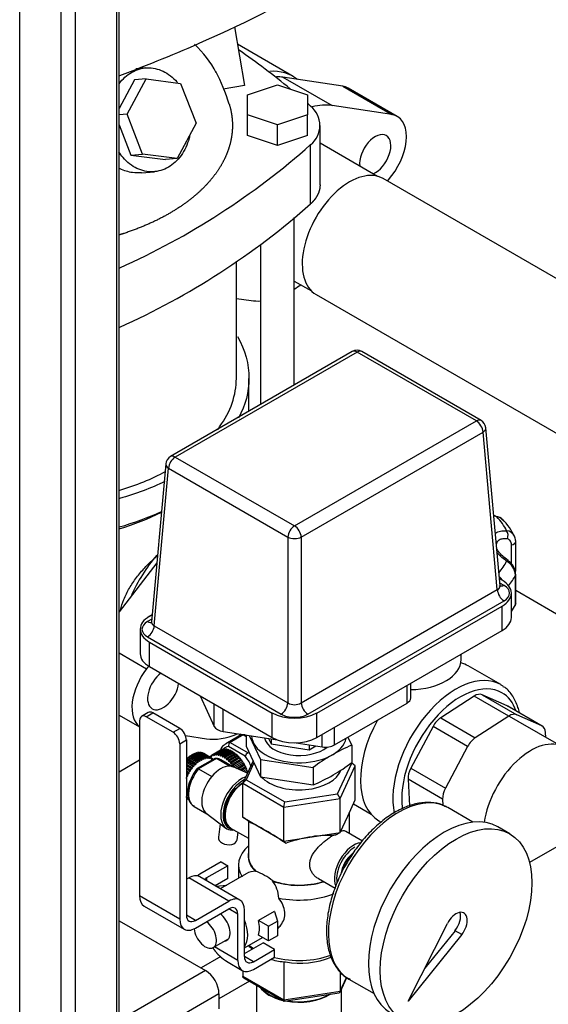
# Model space of a CAD drawing. Extents: x -132501 to 411300, y -42818 to 427495.
# Tile 316 of 330: x 252042 to 252210, y 242285 to 242597. Entities that reach past the tile are written whole.
import ezdxf

# ---------------------------------------------------------------- set-up
doc = ezdxf.new("R2010")
doc.units = 0
doc.header["$LTSCALE"] = 50
for name, color, linetype in [('00GW7692_-_REDUZ', 7, 'CONTINUOUS'), ('00ID7337', 7, 'CONTINUOUS'), ('1_ZOLL_OVALFLANS', 7, 'CONTINUOUS'), ('405801_-_FT_STUT', 7, 'CONTINUOUS'), ('91040265_-_FT_ST', 7, 'CONTINUOUS'), ('91069235_FT_FUßB', 7, 'CONTINUOUS'), ('91071148', 7, 'CONTINUOUS'), ('96053355_-_FT_NI', 7, 'CONTINUOUS'), ('96153117_FT_STAN', 7, 'CONTINUOUS'), ('96158847_-_FT_RO', 7, 'CONTINUOUS'), ('96308586', 7, 'CONTINUOUS'), ('97823497_-_HAHN-', 7, 'CONTINUOUS'), ('97823500_-_VENTI', 7, 'CONTINUOUS'), ('__DEFILE04.EMEA.', 7, 'CONTINUOUS'), ('CRIE_5-4_A_FLEXI', 7, 'CONTINUOUS'), ('Default', 7, 'CONTINUOUS')]:
    doc.layers.add(name, color=color, linetype=linetype)

# ---------------------------------------------------------------- blocks, each defined once
blk = doc.blocks.new('SE3')
at = {"layer": '00GW7692_-_REDUZ', "color": 7, "linetype": 'Continuous'}
for p, q in [((371.446, 108.019), (371.446, 107.664)), ((371.545, 108.004), (371.895, 107.25)), ((374.792, 107.698), (374.68, 107.94)), ((371.446, 107.664), (371.895, 106.698)), ((374.792, 107.698), (374.792, 107.147)), ((371.895, 107.25), (371.895, 106.698)), ((371.895, 107.25), (373.568, 106.991)), ((373.568, 106.991), (373.568, 106.44)), ((371.895, 106.698), (373.568, 106.44))]:
    blk.add_line(p, q, dxfattribs=at)
for centre, start, end in [((377.032, 102.404), 112.934, 127.066), ((371.328, 111.733), 292.9339, 307.0661)]:
    blk.add_arc(centre, 5.748, start, end, dxfattribs=at)
for centre, major_axis, start_param, end_param in [((373.119, 108.008), (1.5, 0), 3.159892, 6.179145), ((373.119, 108.008), (-1.1, 0), 0.124705, 2.52433), ((373.119, 107.069), (1.36, 0), 3.641706, 6.088381)]:
    blk.add_ellipse(centre, major_axis=major_axis, ratio=0.57735, start_param=start_param, end_param=end_param, dxfattribs=at)
at = {"layer": '00ID7337', "color": 7, "linetype": 'Continuous'}
for p, q in [((374.808, 120.167), (369.048, 116.841)), ((374.958, 120.152), (369.198, 116.826)), ((378.738, 117.969), (374.958, 120.152)), ((378.888, 117.984), (375.108, 120.167)), ((372.978, 114.643), (378.738, 117.969)), ((373.19, 114.289), (378.95, 117.615)), ((379.403, 112.625), (378.95, 117.615)), ((379.491, 112.751), (379.037, 117.751)), ((369.198, 116.826), (372.978, 114.643)), ((368.899, 116.608), (368.445, 111.608)), ((368.533, 111.482), (368.986, 116.472)), ((368.986, 116.472), (372.766, 114.289)), ((372.766, 114.289), (372.766, 109.038)), ((373.19, 114.289), (373.19, 109.038)), ((379.554, 112.923), (379.471, 112.971)), ((373.19, 109.038), (379.403, 112.625)), ((379.615, 112.76), (379.483, 112.836)), ((379.847, 111.739), (379.847, 112.515)), ((373.402, 108.683), (379.615, 112.27)), ((373.685, 108.718), (379.554, 112.107)), ((379.554, 111.331), (379.554, 112.107)), ((368.453, 111.693), (368.321, 111.617)), ((368.465, 111.828), (368.382, 111.78)), ((368.089, 111.372), (368.089, 110.596)), ((368.533, 111.482), (372.766, 109.038)), ((368.321, 111.127), (372.554, 108.683)), ((373.685, 107.943), (379.554, 111.331)), ((368.382, 110.964), (372.271, 108.718)), ((368.382, 110.188), (368.382, 110.964)), ((368.382, 110.188), (372.271, 107.943)), ((376.542, 109.033), (376.542, 109.592)), ((376.659, 109.196), (376.659, 109.66)), ((369.986, 109.262), (370.435, 108.295)), ((370.435, 108.295), (370.435, 109.003)), ((374.244, 107.706), (376.542, 109.033)), ((370.717, 108.132), (370.717, 108.839)), ((372.271, 107.943), (372.271, 108.718)), ((373.685, 107.943), (373.685, 108.718)), ((374.244, 107.706), (374.244, 108.265)), ((370.717, 108.132), (372.435, 107.866)), ((373.857, 107.646), (373.857, 108.042)), ((372.156, 107.909), (372.234, 107.741)), ((372.234, 107.897), (372.234, 107.741)), ((372.234, 107.741), (373.444, 107.554)), ((373.028, 107.774), (373.857, 107.646)), ((373.444, 107.71), (373.444, 107.554)), ((373.444, 107.554), (373.656, 107.677))]:
    blk.add_line(p, q, dxfattribs=at)
for centre, radius, start, end in [((374.958, 119.907), 0.3, 60, 120), ((378.738, 117.724), 0.3, 5.1867, 60), ((369.198, 116.581), 0.3, 120, 174.8133), ((379.869, 112.663), 0.467, 184.6346, 237.0977), ((368.063, 111.522), 0.472, 303.1788, 355.0889), ((372.301, 109.075), 0.467, 302.9023, 355.3654), ((372.978, 109.405), 0.424, 240.0199, 299.9801), ((373.66, 109.078), 0.472, 184.9111, 236.8212)]:
    blk.add_arc(centre, radius, start, end, dxfattribs=at)
for centre, major_axis, ratio, start_param, end_param in [((374.958, 119.907), (0.15, -0.26), 0.57735, 2.356194, 3.141593), ((374.958, 119.907), (-0.15, -0.26), 0.57735, 3.141593, 3.926991), ((378.738, 117.724), (-0.15, -0.26), 0.57735, 3.141593, 3.926991), ((378.738, 117.724), (-0.15, 0.26), 0.57735, 3.979351, 5.497787), ((378.738, 117.724), (-0.299, -0.027), 0.575771, 2.305347, 3.141593), ((369.198, 116.581), (0.15, 0.26), 0.57735, 0.785398, 2.303835), ((369.198, 116.581), (0.15, -0.26), 0.57735, 2.356194, 3.141593), ((369.198, 116.581), (0.299, -0.027), 0.575771, 3.141593, 3.977838), ((372.978, 114.398), (0.15, 0.26), 0.57735, 0.785398, 2.303835), ((372.978, 114.398), (-0.15, 0.26), 0.57735, 3.979351, 5.497787), ((372.978, 114.398), (-0.3, 0), 0.515421, 0.786768, 2.354825), ((378.847, 112.515), (-1, 0), 0.57735, 2.356194, 3.926991), ((379.192, 112.515), (-0.599, 0), 0.57735, 2.355635, 3.92755), ((369.089, 111.372), (1, 0), 0.57735, 2.356194, 3.926991), ((378.847, 111.739), (-1, 0), 0.57735, 2.356194, 3.141593), ((368.744, 111.372), (0.599, 0), 0.57735, 2.355635, 3.92755), ((369.089, 110.596), (1, 0), 0.57735, 3.141593, 3.926991), ((376.259, 109.196), (-0.4, 0), 0.57735, 2.356194, 3.141593), ((372.978, 109.127), (1, 0), 0.57735, 3.926991, 5.497787), ((372.978, 108.927), (-0.599, 0), 0.57735, 0.784839, 2.356754), ((370.821, 108.355), (-0.4, 0), 0.57735, 0.261799, 1.308997), ((372.978, 108.351), (-1, 0), 0.57735, 0.785398, 2.356194), ((373.961, 107.869), (-0.4, 0), 0.57735, 1.308997, 2.356194)]:
    blk.add_ellipse(centre, major_axis=major_axis, ratio=ratio, start_param=start_param, end_param=end_param, dxfattribs=at)
for points, degree, knots in [([(379.403, 112.625), (379.419, 112.633), (379.434, 112.643), (379.447, 112.653), (379.469, 112.675), (379.483, 112.699), (379.488, 112.712), (379.491, 112.728), (379.491, 112.744), (379.491, 112.746), (379.491, 112.749), (379.491, 112.752)], 5, [0, 0, 0, 0, 0, 0, 0.2431707, 0.2431707, 0.2431707, 0.4864739, 0.4864739, 0.4864739, 0.537551, 0.537551, 0.537551, 0.537551, 0.537551, 0.537551]), ([(368.321, 111.617), (368.348, 111.601), (368.375, 111.591), (368.424, 111.586), (368.447, 111.589), (368.467, 111.599)], 3, [0, 0, 0, 0, 0.25, 0.25, 0.5, 0.5, 0.5, 0.5]), ([(368.445, 111.605), (368.445, 111.605), (368.445, 111.604), (368.445, 111.603), (368.444, 111.59), (368.446, 111.576), (368.45, 111.563), (368.462, 111.538), (368.482, 111.516), (368.494, 111.505), (368.51, 111.494), (368.527, 111.485), (368.529, 111.484), (368.531, 111.483), (368.533, 111.482)], 5, [0.4768273, 0.4768273, 0.4768273, 0.4768273, 0.4768273, 0.4768273, 0.4864739, 0.4864739, 0.4864739, 0.7295189, 0.7295189, 0.7295189, 0.9727612, 0.9727612, 0.9727612, 1, 1, 1, 1, 1, 1])]:
    blk.add_open_spline(points, degree=degree, knots=knots, dxfattribs=at)
for points, degree in [([(379.615, 112.76), (379.583, 112.741), (379.551, 112.729), (379.52, 112.726), (379.492, 112.73), (379.469, 112.743)], 5), ([(379.492, 112.732), (379.495, 112.733), (379.495, 112.738), (379.491, 112.747)], 3), ([(368.445, 111.606), (368.441, 111.596), (368.441, 111.59), (368.445, 111.589)], 3)]:
    blk.add_open_spline(points, degree=degree, dxfattribs=at)
at = {"layer": '1_ZOLL_OVALFLANS', "color": 7, "linetype": 'Continuous'}
for p, q in [((374.507, 128.571), (372.609, 128.857)), ((372.609, 128.857), (374.165, 127.959)), ((374.507, 128.571), (376.062, 127.673)), ((376.234, 127.614), (374.679, 128.512)), ((376.062, 127.673), (374.165, 127.959)), ((375.926, 125.562), (376.062, 125.739)), ((371.135, 121.852), (371.6, 121.782)), ((368.614, 113.475), (367.423, 111.92)), ((367.423, 110.621), (368.289, 110.121)), ((368.353, 110.205), (368.289, 110.121)), ((367.423, 108.647), (368.068, 108.275)), ((369.524, 108.001), (370.186, 107.902))]:
    blk.add_line(p, q, dxfattribs=at)
for centre, major_axis, start_param, end_param in [((371.327, 125.769), (1.7, 2.944), 0.222862, 0.31757), ((373.979, 127.3), (-0.7, -1.212), 3.141593, 3.364455), ((372.883, 124.871), (1.7, 2.944), 0.222862, 0.50902), ((375.534, 126.402), (-0.7, -1.212), 1.347934, 3.364455), ((375.534, 126.402), (-0.35, -0.606), 0.652612, 5.630574), ((372.883, 124.871), (-1.7, -2.944), 0.821733, 0.906731), ((372.883, 124.871), (-1.7, -2.944), 0.222862, 0.364331), ((368.817, 109.459), (0.7, 1.212), 1.347934, 3.069258), ((368.817, 109.459), (-0.35, -0.606), 4.080166, 6.283185), ((368.817, 109.459), (-0.35, -0.606), 0, 2.203019), ((371.468, 110.99), (-1.7, -2.944), 0.222862, 0.659813)]:
    blk.add_ellipse(centre, major_axis=major_axis, ratio=0.57735, start_param=start_param, end_param=end_param, dxfattribs=at)
at = {"layer": '405801_-_FT_STUT', "color": 7, "linetype": 'Continuous'}
for p, q in [((371.774, 100.096), (371.774, 99.108)), ((374.464, 99.108), (374.464, 99.974))]:
    blk.add_line(p, q, dxfattribs=at)
for major_axis, start_param, end_param in [((-1.345, 0), 0.390381, 1.180416), ((-1.322, 0), 0.434349, 1.136447), ((-1.345, 0), 1.249673, 2.415518), ((-1.322, 0), 1.276552, 2.388639)]:
    blk.add_ellipse((373.119, 100.333), major_axis=major_axis, ratio=0.57735, start_param=start_param, end_param=end_param, dxfattribs=at)
at = {"layer": '91040265_-_FT_ST', "color": 7, "linetype": 'Continuous'}
blk.add_line((381.35, 107.705), (379.424, 108.816), dxfattribs=at)
blk.add_ellipse((380.463, 105.797), major_axis=(1.06, 1.836), ratio=0.57735, start_param=0, end_param=2.175515, dxfattribs=at)
at = {"layer": '91069235_FT_FUßB', "color": 7, "linetype": 'Continuous'}
for p, q in [((367.423, 102.14), (370.16, 100.559)), ((370.16, 100.559), (367.423, 98.979)), ((370.584, 99.825), (367.423, 97.999)), ((370.584, 99.825), (370.584, 99.346))]:
    blk.add_line(p, q, dxfattribs=at)
blk.add_ellipse((370.16, 100.07), major_axis=(-0.3, 0.52), ratio=0.57735, start_param=3.926991, end_param=5.497787, dxfattribs=at)
at = {"layer": '91071148', "color": 7, "linetype": 'Continuous'}
for p, q in [((378.632, 105.261), (377.834, 105.722)), ((379.797, 104.894), (379.423, 105.11)), ((376.582, 99.593), (377.825, 102.052)), ((378.274, 101.698), (376.582, 99.593)), ((378.062, 101.821), (377.108, 100.633)), ((378.274, 101.698), (378.062, 101.821)), ((374.699, 100.292), (375.497, 99.831))]:
    blk.add_line(p, q, dxfattribs=at)
for centre, major_axis, start_param, end_param in [((376.266, 103.007), (-1.567, -2.715), 3.175874, 6.283185), ((376.266, 103.007), (-1.567, -2.715), 3.141593, 3.175874), ((377.723, 102.166), (-1.7, -2.944), 3.141593, 6.283185), ((374.887, 103.803), (-0.3, -0.52), 4.135652, 5.288954), ((378.097, 101.95), (-0.25, -0.433), 1.308997, 4.808564), ((377.885, 102.072), (-0.25, -0.433), 1.308997, 2.703444)]:
    blk.add_ellipse(centre, major_axis=major_axis, ratio=0.57735, start_param=start_param, end_param=end_param, dxfattribs=at)
blk.add_ellipse((378.097, 101.95), major_axis=(-1.7, -2.944), ratio=0.57735, dxfattribs=at)
for points, knots in [([(377.767, 105.743), (377.726, 105.768), (377.595, 105.847), (377.298, 105.896), (376.916, 105.877), (376.507, 105.758), (376.09, 105.546), (375.675, 105.245), (375.283, 104.869), (374.928, 104.44), (374.75, 104.153), (374.653, 103.995)], [0, 0, 0, 0, 0.043412, 0.160056, 0.277524, 0.397872, 0.52068, 0.644521, 0.768338, 0.891933, 1, 1, 1, 1]), ([(374.653, 103.995), (374.639, 103.973), (374.527, 103.802), (374.346, 103.415), (374.149, 102.89), (374.025, 102.358), (373.978, 101.849), (374.01, 101.375), (374.125, 100.953), (374.32, 100.609), (374.538, 100.378), (374.685, 100.309), (374.736, 100.286)], [0, 0, 0, 0, 0.014568, 0.131537, 0.248624, 0.365969, 0.483734, 0.602015, 0.720584, 0.838213, 0.953092, 1, 1, 1, 1])]:
    blk.add_open_spline(points, degree=3, knots=knots, dxfattribs=at)
at = {"layer": '96053355_-_FT_NI', "color": 7, "linetype": 'Continuous'}
for p, q in [((375.608, 125.717), (373.786, 126.769)), ((385.256, 120.175), (375.781, 125.645)), ((372.97, 122.401), (373.513, 122.087)), ((373.661, 121.973), (383.136, 116.503))]:
    blk.add_line(p, q, dxfattribs=at)
blk.add_ellipse((374.721, 123.809), major_axis=(1.06, 1.836), ratio=0.57735, start_param=0, end_param=3.141593, dxfattribs=at)
at = {"layer": '96153117_FT_STAN', "color": 7, "linetype": 'Continuous'}
for p, q in [((367.353, 96.432), (367.353, 152.644)), ((367.423, 96.473), (367.423, 152.666)), ((364.27, 94.652), (364.27, 152.329)), ((365.585, 95.412), (365.585, 151.906)), ((366.038, 95.673), (366.038, 152.104))]:
    blk.add_line(p, q, dxfattribs=at)
at = {"layer": '96158847_-_FT_RO', "color": 7, "linetype": 'Continuous'}
blk.add_line((382.247, 105.032), (380.427, 103.981), dxfattribs=at)
at = {"layer": '96308586', "color": 7, "linetype": 'Continuous'}
for p, q in [((379.986, 112.605), (385.363, 109.5)), ((370.64, 101), (370.019, 100.641)), ((371.556, 100.222), (370.584, 99.661))]:
    blk.add_line(p, q, dxfattribs=at)
at = {"layer": '97823497_-_HAHN-', "color": 7, "linetype": 'Continuous'}
for p, q in [((379.854, 113.438), (379.854, 114.042)), ((379.986, 113.216), (379.986, 114.151)), ((379.978, 112.15), (379.978, 113.088)), ((379.986, 112.185), (379.986, 113.12)), ((379.969, 112.116), (379.972, 112.123)), ((379.978, 112.148), (379.978, 112.15)), ((378.259, 110.41), (378.259, 110.583)), ((379.509, 109.616), (378.484, 110.208)), ((378.667, 109.252), (377.609, 108.568)), ((379.763, 108.619), (378.667, 109.252)), ((379.716, 108.942), (378.923, 109.297)), ((378.923, 109.297), (380.019, 108.664)), ((380.812, 108.31), (379.716, 108.942)), ((380.827, 108.302), (379.731, 108.935)), ((377.609, 108.568), (378.705, 107.935)), ((379.763, 108.619), (378.705, 107.935)), ((380.812, 108.31), (380.019, 108.664)), ((377.366, 108.291), (376.662, 106.969)), ((378.462, 107.658), (377.366, 108.291)), ((380.938, 107.942), (380.93, 108.097)), ((378.462, 107.658), (377.758, 106.336)), ((376.662, 106.969), (377.758, 106.336)), ((376.573, 106.622), (376.619, 105.776)), ((377.669, 105.99), (376.573, 106.622)), ((374.843, 105.837), (375.403, 105.514)), ((377.669, 105.99), (377.68, 105.791)), ((375.654, 105.306), (375.724, 105.265))]:
    blk.add_line(p, q, dxfattribs=at)
for centre, radius, start, end in [((379.338, 114.652), 0.296, 36.4755, 86.9853), ((379.36, 114.629), 0.302, 43.1349, 85.3838), ((378.142, 113.421), 2.017, 25.7194, 45.2404), ((379.672, 114.186), 0.307, 26.1248, 85.1021), ((379.672, 114.186), 0.307, 359.2133, 26.1248), ((379.42, 113.041), 0.56, 4.8855, 60.291), ((379.119, 112.615), 0.543, 33.2124, 49.6855)]:
    blk.add_arc(centre, radius, start, end, dxfattribs=at)
for centre, major_axis, ratio, start_param, end_param in [((379.315, 114.757), (-0.041, -0.196), 0.406558, 2.728768, 3.175302), ((376.609, 114.009), (3.2, 0), 0.57735, 0.264251, 0.521147), ((379.621, 114.33), (0.011, 0.2), 0.610495, 4.226584, 5.688318), ((379.786, 114.151), (-0.2, 0), 0.57735, 3.141593, 3.415718), ((379.786, 114.151), (-0.2, 0), 0.57735, 1.917953, 3.141593), ((379.621, 113.389), (-0.12, -0.16), 0.163388, 3.106808, 3.813938), ((376.609, 114.009), (3.2, 0), 0.57735, 5.807426, 6.018935), ((376.609, 113.635), (3.5, 0), 0.57735, -0.451727, -0.274125), ((379.786, 113.12), (-0.2, 0), 0.57735, 2.867467, 3.141593), ((376.609, 112.697), (3.5, 0), 0.57735, -0.38939, -0.274724), ((379.881, 112.164), (-0.0899, 0.0439), 0.785878, 3.131922, 3.507925), ((379.882, 112.165), (-0.0904, 0.0428), 0.774101, 3.139776, 3.49825), ((376.609, 110.41), (-1.65, 0), 0.57735, 1.601197, 3.141593), ((377.069, 107.757), (-1.415, -2.451), 0.57735, 3.141593, 3.296274), ((378.094, 107.165), (-1.415, -2.451), 0.57735, 3.141593, 5.710898), ((378.235, 107.083), (1.315, 2.278), 0.57735, 0, 2.517086), ((378.094, 107.165), (-1.415, -2.451), 0.57735, 3.08543, 3.141593), ((378.688, 108.856), (0.25, 0.433), 0.57735, 0.059615, 0.845013), ((378.235, 107.083), (1.315, 2.278), 0.57735, 5.81852, 6.283185), ((379.481, 108.502), (-0.25, -0.433), 0.57735, 3.141593, 3.201208), ((377.63, 108.172), (-0.25, -0.433), 0.57735, 3.986606, 4.772004), ((379.784, 108.223), (0.25, 0.433), 0.57735, 0.059615, 0.845013), ((377.069, 107.757), (-1.415, -2.451), 0.57735, 4.744904, 6.283185), ((380.577, 107.869), (-0.25, -0.433), 0.57735, 2.415809, 3.201208), ((378.726, 107.539), (0.25, 0.433), 0.57735, 0.845013, 1.630411), ((376.926, 106.85), (-0.25, -0.433), 0.57735, 4.772004, 5.557402), ((378.022, 106.218), (-0.25, -0.433), 0.57735, 4.772004, 5.557402)]:
    blk.add_ellipse(centre, major_axis=major_axis, ratio=ratio, start_param=start_param, end_param=end_param, dxfattribs=at)
for points in [[(379.353, 114.954), (379.332, 114.958), (379.311, 114.963), (379.291, 114.967)], [(379.384, 114.929), (379.355, 114.935), (379.325, 114.942), (379.295, 114.948)], [(379.986, 112.185), (379.986, 112.172), (379.983, 112.16), (379.978, 112.15)]]:
    blk.add_open_spline(points, degree=3, dxfattribs=at)
for points, knots in [([(379.333, 114.41), (379.337, 114.412), (379.341, 114.415), (379.367, 114.431), (379.392, 114.444), (379.445, 114.465), (379.473, 114.473), (379.532, 114.486), (379.564, 114.49), (379.629, 114.494), (379.663, 114.494), (379.698, 114.492)], [0.739231, 0.739231, 0.739231, 0.739231, 0.75, 0.75, 0.8125, 0.8125, 0.875, 0.875, 0.9375, 0.9375, 1, 1, 1, 1]), ([(379.723, 114.231), (379.672, 114.239), (379.623, 114.241), (379.557, 114.232), (379.536, 114.227), (379.497, 114.214), (379.478, 114.206), (379.429, 114.176), (379.403, 114.151), (379.375, 114.1), (379.367, 114.08), (379.363, 114.058)], [0, 0, 0, 0, 0.125, 0.125, 0.1875, 0.1875, 0.25, 0.25, 0.375, 0.375, 0.4503513, 0.4503513, 0.4503513, 0.4503513]), ([(379.854, 114.042), (379.854, 114.065), (379.851, 114.086), (379.84, 114.127), (379.832, 114.147), (379.81, 114.181), (379.796, 114.196), (379.763, 114.22), (379.744, 114.228), (379.723, 114.231)], [0, 0, 0, 0, 0.25, 0.25, 0.5, 0.5, 0.75, 0.75, 1, 1, 1, 1]), ([(379.743, 113.551), (379.679, 113.599), (379.566, 113.686), (379.439, 113.823), (379.392, 113.904), (379.38, 113.932)], [0, 0, 0, 0, 0.256896, 0.5375186, 0.7491478, 0.7491478, 0.7491478, 0.7491478]), ([(379.698, 113.527), (379.628, 113.578), (379.563, 113.631), (379.474, 113.712), (379.445, 113.739), (379.408, 113.778), (379.397, 113.79), (379.387, 113.801)], [0, 0, 0, 0, 0.125, 0.125, 0.1875, 0.1875, 0.2135302, 0.2135302, 0.2135302, 0.2135302]), ([(379.98, 113.12), (379.981, 113.145), (379.984, 113.215), (379.933, 113.343), (379.844, 113.467), (379.771, 113.521), (379.738, 113.545)], [0, 0, 0, 0, 0.139794, 0.45214, 0.78404, 1, 1, 1, 1]), ([(379.972, 112.122), (379.972, 112.122), (379.981, 112.133), (379.985, 112.158), (379.985, 112.177), (379.984, 112.185)], [0, 0, 0, 0, 0.006694, 0.670483, 1, 1, 1, 1]), ([(380.102, 108.733), (380.09, 108.789), (380.038, 108.979), (379.904, 109.254), (379.729, 109.478), (379.613, 109.541), (379.593, 109.552)], [0.3058406, 0.3058406, 0.3058406, 0.3058406, 0.4154136, 0.6870503, 0.9526623, 1, 1, 1, 1])]:
    blk.add_open_spline(points, degree=3, knots=knots, dxfattribs=at)
at = {"layer": '97823500_-_VENTI', "color": 7, "linetype": 'Continuous'}
for p, q in [((371.213, 107.987), (370.796, 107.746)), ((371.355, 108.026), (370.938, 107.785)), ((371.285, 108.044), (371.198, 107.978)), ((371.355, 108.026), (371.446, 107.974)), ((371.415, 107.347), (370.886, 107.652)), ((370.938, 107.785), (371.504, 107.459)), ((369.891, 107.15), (369.609, 107.313)), ((369.643, 107.341), (369.926, 107.178)), ((369.957, 107.2), (369.674, 107.363)), ((369.71, 107.386), (369.992, 107.223)), ((370.024, 107.241), (369.741, 107.404)), ((369.776, 107.422), (370.059, 107.259)), ((370.09, 107.272), (369.807, 107.436)), ((369.842, 107.448), (370.125, 107.285)), ((370.155, 107.293), (369.872, 107.456)), ((369.906, 107.463), (370.189, 107.3)), ((370.218, 107.303), (369.935, 107.467)), ((369.967, 107.468), (370.25, 107.305)), ((370.277, 107.303), (369.994, 107.466)), ((370.024, 107.462), (370.307, 107.298)), ((370.332, 107.292), (370.05, 107.455)), ((370.077, 107.445), (370.36, 107.281)), ((370.382, 107.27), (370.1, 107.433)), ((370.29, 107.323), (370.311, 107.335)), ((370.327, 107.358), (370.352, 107.373)), ((370.634, 107.537), (370.352, 107.374)), ((370.374, 107.385), (370.657, 107.549)), ((370.684, 107.559), (370.402, 107.396)), ((370.427, 107.402), (370.71, 107.566)), ((370.74, 107.57), (370.457, 107.407)), ((370.484, 107.409), (370.767, 107.572)), ((370.799, 107.571), (370.516, 107.408)), ((370.545, 107.404), (370.828, 107.567)), ((370.862, 107.561), (370.579, 107.397)), ((370.609, 107.389), (370.892, 107.552)), ((370.927, 107.54), (370.644, 107.376)), ((370.675, 107.363), (370.958, 107.526)), ((370.993, 107.508), (370.71, 107.345)), ((370.741, 107.327), (371.024, 107.49)), ((371.06, 107.467), (370.777, 107.304)), ((370.808, 107.282), (371.091, 107.445)), ((371.125, 107.417), (370.843, 107.254)), ((370.873, 107.228), (371.156, 107.391)), ((371.189, 107.359), (370.906, 107.195)), ((370.936, 107.165), (371.218, 107.329)), ((371.25, 107.293), (370.968, 107.13)), ((369.828, 107.091), (369.553, 107.25)), ((369.553, 107.203), (369.798, 107.061)), ((369.766, 107.025), (369.553, 107.149)), ((369.553, 107.1), (369.739, 106.992)), ((369.709, 106.953), (369.553, 107.043)), ((369.553, 106.993), (369.684, 106.917)), ((369.578, 107.287), (369.861, 107.123)), ((370.448, 107.275), (369.893, 106.955)), ((370.503, 107.273), (369.937, 106.946)), ((370.382, 107.268), (370.407, 107.254)), ((370.92, 107.032), (370.503, 107.273)), ((371.047, 107.001), (370.645, 107.234)), ((370.995, 107.096), (371.278, 107.26)), ((371.308, 107.221), (371.025, 107.057)), ((371.485, 106.816), (371.031, 107.008)), ((371.05, 107.021), (371.333, 107.185)), ((371.36, 107.143), (371.086, 106.985)), ((371.137, 106.963), (371.383, 107.105)), ((371.407, 107.061), (371.195, 106.939)), ((371.246, 106.917), (371.427, 107.022)), ((369.657, 106.876), (369.553, 106.935)), ((369.553, 106.884), (369.634, 106.838)), ((369.61, 106.794), (369.553, 106.827)), ((369.553, 106.776), (369.59, 106.755)), ((369.569, 106.71), (369.553, 106.719)), ((369.937, 106.946), (370.355, 106.706)), ((371.448, 106.977), (371.303, 106.893)), ((371.352, 106.872), (371.465, 106.937)), ((371.482, 106.891), (371.408, 106.848)), ((371.456, 106.828), (371.495, 106.851)), ((371.062, 106.297), (371.144, 106.345)), ((371.062, 106.297), (371.069, 106.293)), ((371.126, 106.326), (371.069, 106.293)), ((369.553, 106.032), (369.569, 106.023)), ((369.59, 106.002), (369.553, 106.023)), ((369.553, 106.019), (369.61, 105.986)), ((369.634, 105.97), (369.553, 106.017)), ((369.795, 105.761), (370.197, 105.529)), ((370.183, 105.54), (370.801, 105.074)), ((370.62, 105.21), (370.565, 104.78)), ((371.16, 104.704), (371.19, 104.939))]:
    blk.add_line(p, q, dxfattribs=at)
for centre, radius, start, end in [((371.013, 107.679), 0.13, 125.1626, 191.8041), ((371.615, 107.279), 0.211, 121.7562, 161.2771)]:
    blk.add_arc(centre, radius, start, end, dxfattribs=at)
for centre, major_axis, ratio, start_param, end_param in [((371.638, 107.251), (0.425, -0.736), 0.57735, 2.846152, 3.141593), ((371.638, 107.251), (-0.425, 0.736), 0.57735, -0.40073, -0.295441), ((371.15, 106.969), (0.375, -0.65), 0.57735, 2.878509, 3.334645), ((371.221, 107.01), (0.425, -0.736), 0.57735, 2.846152, 3.143659), ((369.725, 106.783), (0.375, 0.65), 0.57735, 1.007229, 1.066223), ((369.626, 107.327), (0.0125, 0.0217), 0.57735, 3.721828, 5.669615), ((369.725, 106.783), (0.375, 0.65), 0.57735, 0.881565, 0.940559), ((369.692, 107.375), (0.0125, 0.0217), 0.57735, 3.847492, 5.543952), ((369.725, 106.783), (0.375, 0.65), 0.57735, 0.755901, 0.814895), ((369.759, 107.414), (0.0125, 0.0217), 0.57735, 3.973155, 5.418288), ((369.725, 106.783), (0.375, 0.65), 0.57735, 0.630237, 0.689231), ((369.825, 107.442), (0.0125, 0.0217), 0.57735, 4.098819, 5.292624), ((369.725, 106.783), (0.375, 0.65), 0.57735, 0.504574, 0.563568), ((369.889, 107.46), (0.0125, 0.0217), 0.57735, 4.224483, 5.16696), ((369.725, 106.783), (0.375, 0.65), 0.57735, 0.37891, 0.437904), ((369.951, 107.468), (0.0125, 0.0217), 0.57735, 4.350146, 5.041297), ((369.725, 106.783), (0.375, 0.65), 0.57735, 0.253246, 0.31224), ((370.009, 107.464), (0.0125, 0.0217), 0.57735, 4.47581, 4.915633), ((369.725, 106.783), (0.375, 0.65), 0.57735, 0.127583, 0.186577), ((370.063, 107.45), (0.0125, 0.0217), 0.57735, 4.601474, 4.789969), ((369.725, 106.783), (0.375, 0.65), 0.57735, 0.001919, 0.060913), ((370.008, 106.62), (0.375, 0.65), 0.57735, 0.504574, 0.563568), ((370.172, 107.297), (0.0125, 0.0217), 0.57735, 2.058703, 5.16696), ((370.008, 106.62), (0.375, 0.65), 0.57735, 0.37891, 0.437904), ((370.234, 107.304), (0.0125, 0.0217), 0.57735, 1.933039, 5.041297), ((370.008, 106.62), (0.375, 0.65), 0.57735, 0.253246, 0.31224), ((370.292, 107.301), (0.0125, 0.0217), 0.57735, 1.807375, 4.915633), ((370.726, 106.724), (-0.375, 0.65), 0.57735, 0.064751, 0.123745), ((370.297, 107.332), (-0.0125, 0.0217), 0.57735, 3.274423, 4.852801), ((370.008, 106.62), (0.375, 0.65), 0.57735, 0.127583, 0.186577), ((370.346, 107.287), (0.0125, 0.0217), 0.57735, 1.681712, 4.789969), ((370.339, 107.366), (-0.0125, 0.0217), 0.57735, 1.61888, 4.727137), ((370.726, 106.724), (-0.375, 0.65), 0.57735, 6.222272, 6.281266), ((370.388, 107.391), (-0.0125, 0.0217), 0.57735, 1.493216, 4.601474), ((370.726, 106.724), (-0.375, 0.65), 0.57735, -0.186577, -0.127583), ((370.442, 107.405), (-0.0125, 0.0217), 0.57735, 1.367552, 4.47581), ((370.726, 106.724), (-0.375, 0.65), 0.57735, -0.31224, -0.253246), ((370.5, 107.408), (-0.0125, 0.0217), 0.57735, 1.241889, 4.350146), ((370.726, 106.724), (-0.375, 0.65), 0.57735, -0.437904, -0.37891), ((370.562, 107.401), (-0.0125, 0.0217), 0.57735, 1.116225, 4.224483), ((370.726, 106.724), (-0.375, 0.65), 0.57735, -0.563568, -0.504574), ((370.626, 107.383), (-0.0125, 0.0217), 0.57735, 0.990561, 4.098819), ((371.009, 106.887), (-0.375, 0.65), 0.57735, 6.222272, 6.281266), ((370.726, 106.724), (-0.375, 0.65), 0.57735, -0.689231, -0.630237), ((370.671, 107.554), (-0.0125, 0.0217), 0.57735, 1.493216, 1.681712), ((370.693, 107.354), (-0.0125, 0.0217), 0.57735, 0.864897, 3.973155), ((371.009, 106.887), (-0.375, 0.65), 0.57735, -0.186577, -0.127583), ((370.725, 107.568), (-0.0125, 0.0217), 0.57735, 1.367552, 1.807375), ((370.726, 106.724), (-0.375, 0.65), 0.57735, -0.814895, -0.755901), ((371.009, 106.887), (-0.375, 0.65), 0.57735, -0.31224, -0.253246), ((370.759, 107.316), (-0.0125, 0.0217), 0.57735, 0.739234, 3.847492), ((370.783, 107.572), (-0.0125, 0.0217), 0.57735, 1.241889, 1.933039), ((370.726, 106.724), (-0.375, 0.65), 0.57735, -0.940559, -0.881565), ((371.009, 106.887), (-0.375, 0.65), 0.57735, -0.437904, -0.37891), ((370.845, 107.564), (-0.0125, 0.0217), 0.57735, 1.116225, 2.058703), ((371.009, 106.887), (-0.375, 0.65), 0.57735, -0.563568, -0.504574), ((370.909, 107.546), (-0.0125, 0.0217), 0.57735, 0.990561, 2.184366), ((371.009, 106.887), (-0.375, 0.65), 0.57735, -0.689231, -0.630237), ((370.975, 107.518), (-0.0125, 0.0217), 0.57735, 0.864897, 2.31003), ((371.009, 106.887), (-0.375, 0.65), 0.57735, -0.814895, -0.755901), ((371.042, 107.479), (-0.0125, 0.0217), 0.57735, 0.739234, 2.435694), ((371.009, 106.887), (-0.375, 0.65), 0.57735, -0.940559, -0.881565), ((371.108, 107.431), (-0.0125, 0.0217), 0.57735, 0.61357, 2.561357), ((371.009, 106.887), (-0.375, 0.65), 0.57735, -1.066223, -1.007229), ((371.173, 107.375), (-0.0125, 0.0217), 0.57735, 0.487906, 2.687021), ((371.009, 106.887), (-0.375, 0.65), 0.57735, -1.191886, -1.132892), ((371.234, 107.311), (-0.0125, 0.0217), 0.57735, 0.362243, 2.812685), ((371.009, 106.887), (-0.375, 0.65), 0.57735, -1.31755, -1.258556), ((371.15, 106.969), (-0.375, 0.65), 0.57735, 4.507632, 4.975472), ((369.561, 107.271), (0.0125, 0.0217), 0.57735, 3.596164, 5.795279), ((369.724, 106.973), (0.0125, 0.0217), 0.57735, 2.938349, 6.046606), ((370.008, 106.62), (0.375, 0.65), 0.57735, 1.258556, 1.31755), ((369.782, 107.044), (0.0125, 0.0217), 0.57735, 2.812685, 5.920943), ((370.008, 106.62), (0.375, 0.65), 0.57735, 1.132892, 1.191886), ((369.844, 107.108), (0.0125, 0.0217), 0.57735, 2.687021, 5.795279), ((370.008, 106.62), (0.375, 0.65), 0.57735, 1.007229, 1.066223), ((369.909, 107.164), (0.0125, 0.0217), 0.57735, 2.561357, 5.669615), ((370.008, 106.62), (0.375, 0.65), 0.57735, 0.881565, 0.940559), ((369.975, 107.212), (0.0125, 0.0217), 0.57735, 2.435694, 5.543952), ((370.008, 106.62), (0.375, 0.65), 0.57735, 0.755901, 0.814895), ((370.041, 107.25), (0.0125, 0.0217), 0.57735, 2.31003, 5.418288), ((370.008, 106.62), (0.375, 0.65), 0.57735, 0.630237, 0.689231), ((370.108, 107.279), (0.0125, 0.0217), 0.57735, 2.184366, 5.292624), ((370.637, 106.257), (0.425, 0.736), 0.57735, 0.295441, 1.275355), ((370.008, 106.62), (0.375, 0.65), 0.57735, 0.001919, 0.060913), ((370.395, 107.262), (0.0125, 0.0217), 0.57735, 1.556048, 3.431129), ((370.395, 107.262), (0.0125, 0.0217), 0.57735, 4.422853, 4.664306), ((370.22, 106.497), (-0.425, -0.736), 0.57735, 3.141593, 3.437033), ((370.825, 107.268), (-0.0125, 0.0217), 0.57735, 0.61357, 3.721828), ((370.726, 106.724), (-0.375, 0.65), 0.57735, -1.066223, -1.007229), ((370.89, 107.212), (-0.0125, 0.0217), 0.57735, 0.487906, 3.596164), ((370.726, 106.724), (-0.375, 0.65), 0.57735, -1.191886, -1.132892), ((370.637, 106.257), (-0.425, -0.736), 0.57735, 3.212362, 3.437033), ((370.952, 107.148), (-0.0125, 0.0217), 0.57735, 0.362243, 3.4705), ((370.726, 106.724), (-0.375, 0.65), 0.57735, -1.31755, -1.258556), ((371.01, 107.077), (-0.0125, 0.0217), 0.57735, 0.236579, 3.344837), ((370.726, 106.724), (-0.375, 0.65), 0.57735, -1.443214, -1.38422), ((371.064, 107.001), (-0.0125, 0.0217), 0.57735, 0.110915, 1.228072), ((371.293, 107.24), (-0.0125, 0.0217), 0.57735, 0.236579, 2.938349), ((371.009, 106.887), (-0.375, 0.65), 0.57735, -1.443214, -1.38422), ((371.347, 107.164), (-0.0125, 0.0217), 0.57735, 0.110915, 3.064012), ((371.009, 106.887), (-0.375, 0.65), 0.57735, 4.714308, 4.773302), ((371.395, 107.083), (0.0125, -0.0217), 0.57735, 3.126844, 6.235102), ((371.009, 106.887), (0.375, -0.65), 0.57735, 1.447052, 1.506046), ((371.438, 107), (0.0125, -0.0217), 0.57735, 3.282005, 6.109438), ((370.008, 106.62), (-0.375, -0.65), 0.57735, -1.380382, -1.321388), ((369.543, 106.647), (-0.0125, -0.0217), 0.57735, 1.347479, 3.36491), ((369.579, 106.732), (-0.0125, -0.0217), 0.57735, 0.173747, 3.282005), ((370.008, 106.62), (-0.375, -0.65), 0.57735, 4.77714, 4.836134), ((370.22, 106.497), (0.425, 0.736), 0.57735, 1.275355, 3.141593), ((369.622, 106.816), (-0.0125, -0.0217), 0.57735, 0.048083, 3.156341), ((370.008, 106.62), (0.375, 0.65), 0.57735, 1.509883, 1.568877), ((369.67, 106.897), (0.0125, 0.0217), 0.57735, 3.064012, 6.17227), ((370.008, 106.62), (0.375, 0.65), 0.57735, 1.38422, 1.443214), ((370.637, 106.257), (0.425, 0.736), 0.57735, 1.275355, 3.070823), ((371.306, 105.871), (-0.472, -0.818), 0.57735, 3.736626, 6.283185), ((371.009, 106.887), (0.375, -0.65), 0.57735, 1.321388, 1.380382), ((371.473, 106.914), (0.0125, -0.0217), 0.57735, 3.407669, 5.983775), ((371.009, 106.887), (0.375, -0.65), 0.57735, 1.195724, 1.254718), ((371.502, 106.828), (0.0125, -0.0217), 0.57735, 3.533332, 4.640968), ((371.345, 105.848), (0.447, 0.775), 0.57735, 0.720329, 3.023647), ((370.008, 106.62), (-0.375, -0.65), 0.57735, -0.249408, -0.190415), ((369.543, 106.057), (-0.0125, -0.0217), 0.57735, 1.347479, 3.36491), ((371.345, 105.848), (0.425, 0.736), 0.57735, 1.275355, 3.012814), ((371.352, 105.844), (0.425, 0.736), 0.57735, 1.275355, 2.968318), ((369.579, 106.012), (-0.0125, -0.0217), 0.57735, 1.430384, 4.538642), ((370.008, 106.62), (-0.375, -0.65), 0.57735, 6.159441, 6.218435), ((371.345, 105.848), (0.447, 0.775), 0.57735, 3.023647, 3.400189), ((371.306, 105.871), (-0.472, -0.818), 0.57735, 0, 0.413236), ((370.862, 104.742), (-0.298, 0.038), 0.650935, 0, 3.141593)]:
    blk.add_ellipse(centre, major_axis=major_axis, ratio=ratio, start_param=start_param, end_param=end_param, dxfattribs=at)
for points, knots in [([(370.802, 107.735), (370.761, 107.712), (370.69, 107.671), (370.645, 107.59), (370.628, 107.543)], [0, 0, 0, 0, 0.1165035, 0.2403986, 0.2403986, 0.2403986, 0.2403986]), ([(370.448, 107.275), (370.456, 107.28), (370.465, 107.282), (370.484, 107.281), (370.494, 107.279), (370.503, 107.273)], [0.5051701, 0.5051701, 0.5051701, 0.5051701, 0.75, 0.75, 1, 1, 1, 1]), ([(369.901, 106.966), (369.865, 106.922), (369.778, 106.811), (369.656, 106.575), (369.583, 106.293), (369.591, 106.045), (369.666, 105.857), (369.752, 105.8), (369.793, 105.774)], [0, 0, 0, 0, 0.102843, 0.299009, 0.496956, 0.697714, 0.876751, 1, 1, 1, 1]), ([(369.893, 106.954), (369.897, 106.957), (369.904, 106.958), (369.919, 106.955), (369.928, 106.952), (369.937, 106.946)], [0.5051701, 0.5051701, 0.5051701, 0.5051701, 0.75, 0.75, 1, 1, 1, 1])]:
    blk.add_open_spline(points, degree=3, knots=knots, dxfattribs=at)
blk.add_open_spline([(370.648, 107.221), (370.628, 107.253), (370.567, 107.273), (370.466, 107.282)], degree=3, dxfattribs=at)
at = {"layer": '__DEFILE04.EMEA.', "color": 7, "linetype": 'Continuous'}
for p, q in [((372.935, 128.882), (371.171, 129.9)), ((368.342, 108.735), (368.13, 108.612)), ((368.28, 108.597), (368.492, 108.72)), ((369.129, 108.108), (368.28, 108.597)), ((369.341, 108.23), (368.492, 108.72)), ((368.068, 108.475), (368.068, 102.923)), ((368.068, 108.475), (368.068, 102.923)), ((369.129, 108.108), (369.341, 108.23)), ((369.341, 107.74), (369.553, 107.863)), ((369.341, 107.74), (369.341, 102.188)), ((369.553, 107.863), (369.553, 102.31)), ((371.663, 107.198), (371.335, 106.491)), ((371.692, 107.135), (371.446, 106.606)), ((374.344, 106.158), (374.792, 107.124)), ((374.426, 106.013), (374.904, 107.044)), ((374.904, 107.044), (374.792, 107.124)), ((374.904, 105.968), (374.904, 107.044)), ((371.335, 106.491), (371.446, 106.606)), ((371.335, 105.416), (371.335, 106.491)), ((371.335, 106.491), (372.641, 105.737)), ((371.446, 106.606), (372.671, 105.899)), ((372.671, 105.899), (374.344, 106.158)), ((374.426, 106.013), (374.344, 106.158)), ((372.641, 105.737), (374.426, 106.013)), ((372.641, 105.737), (372.671, 105.899)), ((372.641, 104.661), (372.641, 105.737)), ((374.426, 104.938), (374.426, 106.013)), ((374.665, 105.453), (374.904, 105.968)), ((374.426, 104.938), (374.665, 105.453)), ((374.719, 104.899), (374.719, 105.57)), ((371.335, 105.416), (371.988, 105.039)), ((371.558, 105.256), (371.335, 105.416)), ((371.519, 105.283), (371.519, 104.191)), ((371.558, 105.256), (371.582, 105.242)), ((370.954, 105.075), (371.519, 104.749)), ((371.988, 105.039), (372.641, 104.661)), ((372.641, 104.661), (373.534, 104.8)), ((373.534, 104.8), (374.426, 104.938)), ((374.29, 104.854), (374.426, 104.938)), ((375.128, 104.663), (374.598, 104.969)), ((372.701, 104.596), (372.641, 104.661)), ((372.677, 104.609), (372.701, 104.596)), ((372.701, 104.596), (372.734, 104.601)), ((370.649, 104.005), (369.977, 103.617)), ((370.649, 104.005), (369.977, 103.617)), ((370.861, 103.882), (370.189, 103.494)), ((370.861, 103.882), (370.189, 103.494)), ((370.649, 104.005), (370.861, 103.882)), ((370.649, 104.005), (370.861, 103.882)), ((370.861, 103.472), (370.861, 103.882)), ((371.204, 103.899), (371.204, 103.485)), ((371.446, 103.624), (370.627, 103.151)), ((371.741, 103.705), (371.752, 103.711)), ((369.553, 103.453), (369.624, 103.494)), ((369.553, 103.453), (369.624, 103.494)), ((370.896, 102.759), (369.624, 103.494)), ((370.896, 102.759), (369.624, 103.494)), ((371.246, 102.794), (369.974, 103.529)), ((370.189, 103.494), (370.189, 103.404)), ((370.861, 103.472), (370.467, 103.244)), ((370.487, 103.232), (370.828, 103.267)), ((372.278, 103.395), (372.289, 103.401)), ((373.732, 103.471), (374.263, 103.165)), ((369.341, 102.188), (368.068, 102.923)), ((369.836, 102.147), (370.896, 102.759)), ((368.213, 102.602), (369.486, 101.867)), ((369.836, 102.147), (369.553, 102.31)), ((369.836, 101.902), (370.896, 102.515)), ((371.179, 102.351), (370.896, 102.515)), ((371.179, 100.882), (371.179, 102.351)), ((371.391, 101.004), (371.391, 102.474)), ((372.333, 102.432), (371.839, 102.146)), ((372.343, 102.427), (372.333, 102.432)), ((372.343, 102.427), (372.434, 102.129)), ((372.151, 101.966), (371.839, 102.146)), ((372.151, 101.966), (372.434, 102.129)), ((372.434, 102.129), (372.434, 101.664)), ((372.151, 101.5), (371.839, 101.681)), ((372.151, 101.5), (372.151, 101.966)), ((370.4, 101.288), (370.886, 101.568)), ((371.391, 101.283), (371.959, 101.611)), ((371.391, 101.099), (371.981, 101.439)), ((372.346, 101.229), (371.981, 101.439)), ((372.434, 101.664), (372.151, 101.5)), ((371.179, 100.882), (370.437, 101.31)), ((371.674, 100.841), (372.346, 101.229)), ((372.346, 100.984), (372.346, 101.229)), ((370.821, 100.852), (371.324, 100.561)), ((371.674, 100.841), (371.391, 101.004)), ((371.674, 100.596), (372.346, 100.984)), ((372.641, 100.834), (372.641, 99.629)), ((371.335, 100.555), (371.335, 100.383)), ((374.426, 100.526), (374.426, 99.905)), ((371.335, 100.383), (372.641, 99.629)), ((371.368, 100.331), (372.65, 99.59)), ((374.421, 99.88), (374.633, 100.338)), ((374.426, 99.905), (374.628, 100.341)), ((372.641, 99.629), (374.426, 99.905)), ((372.653, 99.59), (374.392, 99.859))]:
    blk.add_line(p, q, dxfattribs=at)
for centre, radius, start, end in [((374.025, 101.864), 2.976, 86.9378, 99.4994), ((374.889, 100.995), 3.906, 98.8196, 100.3997), ((371.748, 103.084), 0.621, 90.6309, 118.8502), ((370.897, 101.61), 2.268, 52.1383, 67.8617), ((371.558, 102.82), 0.922, 2.3251, 38.634), ((372.788, 102.661), 1.83, 225.5548, 230.8218), ((372.788, 102.661), 1.83, 252.8904, 267.0617), ((373.152, 103.449), 2.656, 260.0772, 291.7333)]:
    blk.add_arc(centre, radius, start, end, dxfattribs=at)
for centre, major_axis, ratio, start_param, end_param in [((371.185, 125.85), (-1.75, -3.031), 0.57735, 3.058525, 3.508654), ((368.28, 108.352), (0.15, -0.26), 0.57735, 2.356194, 3.926991), ((368.492, 108.475), (0.15, -0.26), 0.57735, 2.356194, 3.141593), ((369.341, 107.985), (-0.15, 0.26), 0.57735, 3.926991, 5.497787), ((369.129, 107.863), (-0.15, 0.26), 0.57735, 3.926991, 5.497787), ((371.387, 105.824), (0.432, 0.749), 0.57735, 0.86421, 3.141593), ((371.352, 105.844), (-0.407, -0.706), 0.57735, 3.926991, 5.517243), ((373.119, 104.135), (-1.598, 1.109), 0.074936, -0.733453, -0.228093), ((373.119, 104.135), (-1.598, 1.109), 0.074936, -1.238814, -0.733453), ((373.119, 104.135), (-1.593, -0.457), 0.338114, 4.353843, 4.859203), ((373.119, 103.899), (-1.915, 0), 0.57735, -0.581738, 0.340939), ((374.852, 103.823), (-0.432, -0.749), 0.57735, 3.538397, 5.878094), ((373.119, 104.191), (1.615, 0), 0.57735, 3.005194, 3.689491), ((373.119, 104.191), (1.6, 0), 0.57735, 3.141593, 3.687221), ((374.887, 103.803), (0.407, 0.706), 0.57735, 0.785398, 2.552114), ((374.887, 103.803), (-0.311, -0.539), 0.57735, 4.056688, 5.379789), ((369.624, 102.923), (-0.35, -0.606), 0.57735, 3.131388, 3.926991), ((369.624, 102.923), (-0.35, -0.606), 0.57735, 3.141593, 3.926991), ((370.472, 103.331), (0.7, 0), 0.57735, -3.926991, -3.737435), ((370.472, 103.331), (0.7, 0), 0.57735, -3.926991, -3.737435), ((370.472, 103.331), (0.4, 0), 0.57735, 2.356194, 2.634916), ((370.472, 103.331), (0.4, 0), 0.57735, 2.356194, 2.634916), ((373.119, 104.191), (-1.615, 0), 0.57735, 1.022898, 2.074918), ((373.119, 104.191), (-1.6, 0), 0.57735, 1.025168, 2.072208), ((373.119, 103.899), (-1.915, 0), 0.57735, 1.229857, 2.189235), ((368.563, 103.209), (0.35, 0.606), 0.57735, 2.356194, 3.141593), ((368.563, 103.209), (0.35, 0.606), 0.57735, 2.356194, 3.141593), ((370.896, 102.188), (-0.35, -0.606), 0.57735, 2.356194, 3.926991), ((370.896, 102.188), (-0.35, -0.606), 0.57735, 2.356194, 3.926991), ((369.836, 102.474), (0.2, 0.346), 0.57735, 2.356194, 3.926991), ((370.574, 101.966), (0.257, -0.446), 0.57735, 0, 2.226218), ((370.896, 102.188), (-0.2, -0.346), 0.57735, 2.356194, 3.926991), ((369.836, 102.474), (0.35, 0.606), 0.57735, 2.356194, 3.926991), ((370.15, 101.721), (0.25, -0.433), 0.57735, 0, 2.249492), ((370.786, 102.088), (0.5, -0.866), 0.57735, 0.242265, 1.328531), ((371.161, 102.305), (0.5, -0.866), 0.57735, 0.496392, 1.074405), ((370.15, 101.721), (0.25, -0.433), 0.57735, 4.029975, 6.283185), ((370.574, 101.966), (0.257, -0.446), 0.57735, 6.04124, 6.283185), ((373.119, 101.986), (1.915, 0), 0.57735, 3.737458, 3.856176), ((371.674, 101.167), (0.35, 0.606), 0.57735, 2.356194, 3.926991), ((371.674, 101.167), (0.2, 0.346), 0.57735, 2.356194, 3.926991), ((373.119, 101.986), (1.915, 0), 0.57735, 4.290614, 5.266715), ((371.446, 100.401), (0.109, 0.034), 0.697902, 2.924333, 3.709731), ((374.344, 99.952), (-0.0653, 0.0868), 0.565741, 2.847591, 3.786473), ((372.671, 99.694), (0.019, 0.104), 0.218386, 2.279453, 3.218335)]:
    blk.add_ellipse(centre, major_axis=major_axis, ratio=ratio, start_param=start_param, end_param=end_param, dxfattribs=at)
for points, degree, knots in [([(373.732, 103.471), (373.717, 103.48), (373.703, 103.489), (373.674, 103.509), (373.659, 103.521), (373.617, 103.557), (373.591, 103.584), (373.556, 103.628), (373.545, 103.644), (373.525, 103.676), (373.516, 103.692), (373.492, 103.743), (373.479, 103.778), (373.463, 103.852), (373.459, 103.891), (373.46, 103.969), (373.465, 104.008), (373.48, 104.066), (373.486, 104.086), (373.499, 104.125), (373.507, 104.145), (373.534, 104.203), (373.555, 104.24), (373.603, 104.315), (373.63, 104.352), (373.688, 104.422), (373.719, 104.457), (373.786, 104.525), (373.82, 104.557), (373.891, 104.62), (373.927, 104.651), (373.982, 104.694), (374.001, 104.709), (374.038, 104.737), (374.057, 104.75), (374.112, 104.789), (374.148, 104.814), (374.184, 104.836)], 3, [0.1280702, 0.1280702, 0.1280702, 0.1280702, 0.15625, 0.15625, 0.1875, 0.1875, 0.25, 0.25, 0.28125, 0.28125, 0.3125, 0.3125, 0.375, 0.375, 0.4375, 0.4375, 0.5, 0.5, 0.53125, 0.53125, 0.5625, 0.5625, 0.625, 0.625, 0.6875, 0.6875, 0.75, 0.75, 0.8125, 0.8125, 0.875, 0.875, 0.90625, 0.90625, 0.9375, 0.9375, 1, 1, 1, 1]), ([(374.597, 104.969), (374.594, 104.971), (374.592, 104.972), (374.575, 104.98), (374.558, 104.983), (374.522, 104.984), (374.501, 104.982), (374.467, 104.974), (374.455, 104.971), (374.441, 104.966), (374.441, 104.966), (374.44, 104.966)], 3, [0.7374181, 0.7374181, 0.7374181, 0.7374181, 0.75, 0.75, 0.8125, 0.8125, 0.875, 0.875, 0.90625, 0.90625, 0.9079488, 0.9079488, 0.9079488, 0.9079488]), ([(372.437, 101.894), (372.476, 101.925), (372.511, 101.959), (372.632, 102.11), (372.682, 102.257), (372.657, 102.561), (372.586, 102.714), (372.479, 102.857)], 3, [0.7071374, 0.7071374, 0.7071374, 0.7071374, 0.75, 0.75, 0.875, 0.875, 1, 1, 1, 1]), ([(370.821, 100.851), (370.767, 100.883), (370.714, 100.92), (370.665, 100.961), (370.574, 101.045), (370.493, 101.141), (370.456, 101.188), (370.422, 101.238), (370.39, 101.289)], 5, [0.4434073, 0.4434073, 0.4434073, 0.4434073, 0.4434073, 0.4434073, 0.6999377, 0.6999377, 0.6999377, 0.9342056, 0.9342056, 0.9342056, 0.9342056, 0.9342056, 0.9342056])]:
    blk.add_open_spline(points, degree=degree, knots=knots, dxfattribs=at)
at = {"layer": 'CRIE_5-4_A_FLEXI', "color": 7, "linetype": 'Continuous'}
for p, q in [((371.077, 130.458), (371.391, 128.6)), ((368.251, 129.152), (367.948, 129.125)), ((367.908, 128.771), (367.423, 127.87)), ((367.672, 127.683), (368.276, 128.804)), ((368.276, 128.804), (367.908, 128.771)), ((368.276, 128.804), (369.369, 128.663)), ((369.369, 128.663), (369.859, 127.4)), ((371.391, 128.6), (370.712, 128.48)), ((371.485, 128.298), (372.435, 128.615)), ((372.435, 128.615), (373.385, 128.298)), ((371.485, 127.665), (371.485, 128.298)), ((373.385, 128.298), (373.385, 127.665)), ((367.672, 127.683), (367.423, 127.661)), ((368.162, 126.42), (367.672, 127.683)), ((371.485, 127.012), (371.485, 127.665)), ((372.435, 127.348), (371.485, 127.665)), ((373.385, 127.665), (372.435, 127.348)), ((373.385, 127.012), (373.385, 127.665)), ((367.423, 127.345), (367.795, 126.387)), ((369.859, 127.4), (369.256, 126.279)), ((372.435, 126.695), (372.435, 127.348)), ((373.786, 125.45), (373.786, 127.328)), ((372.435, 126.695), (371.485, 127.012)), ((373.385, 127.012), (372.435, 126.695)), ((373.487, 124.843), (373.487, 126.721)), ((367.795, 126.387), (368.162, 126.42)), ((367.795, 126.387), (368.888, 126.246)), ((369.256, 126.279), (368.162, 126.42)), ((369.256, 126.279), (368.888, 126.246)), ((368.13, 125.828), (368.545, 125.865)), ((372.97, 119.106), (372.97, 124.417)), ((371.9, 123.537), (371.9, 118.488)), ((371.135, 119.318), (371.135, 123.023)), ((371.535, 118.42), (371.535, 119.318)), ((367.423, 106.858), (368.068, 107.231))]:
    blk.add_line(p, q, dxfattribs=at)
for centre, radius, start, end in [((367.575, 127.479), 3.293, 27.5253, 47.3015), ((357.703, 110.123), 23.8, 50.505, 55.3903), ((365.5, 126.399), 5.64, 16.4959, 27.9092), ((357.703, 110.123), 23.8, 48.4549, 48.763), ((373.009, 127.328), 0.773, 308.2172, 51.7828), ((357.703, 144.534), 23.8, 294.1514, 311.5451), ((357.703, 142.656), 23.8, 294.1514, 311.5451)]:
    blk.add_arc(centre, radius, start, end, dxfattribs=at)
for centre, major_axis, start_param, end_param in [((364.185, 118.42), (-7.35, 0), 3.107266, 3.141593), ((364.185, 118.42), (-7.35, 0), -4.256186, -4.040224), ((364.185, 118.135), (-7, 0), -4.231497, -4.000191), ((369.545, 112.101), (1.475, 2.555), 1.249992, 1.776838)]:
    blk.add_ellipse(centre, major_axis=major_axis, ratio=0.57735, start_param=start_param, end_param=end_param, dxfattribs=at)
for points, degree, knots in [([(367.443, 128.914), (368.352, 129.253), (369.237, 129.614), (371.499, 130.617), (372.833, 131.292), (375.336, 132.738), (376.506, 133.508), (378.662, 135.129), (379.648, 135.98), (380.533, 136.865)], 3, [0.09713, 0.09713, 0.09713, 0.09713, 0.25, 0.25, 0.5, 0.5, 0.75, 0.75, 1, 1, 1, 1]), ([(367.421, 128.652), (367.532, 128.803), (367.666, 128.926), (367.968, 129.1), (368.135, 129.149), (368.476, 129.162), (368.649, 129.125), (368.973, 128.971), (369.124, 128.854), (369.26, 128.698), (369.268, 128.689), (369.275, 128.68)], 3, [0.189065, 0.189065, 0.189065, 0.189065, 0.25, 0.25, 0.3125, 0.3125, 0.375, 0.375, 0.4375, 0.4375, 0.4411207, 0.4411207, 0.4411207, 0.4411207]), ([(370.91, 128), (370.916, 127.981), (370.921, 127.962), (370.996, 127.698), (371.008, 127.431), (371.02, 127.165), (370.97, 126.899), (370.919, 126.634), (370.807, 126.375), (370.696, 126.116), (370.524, 125.868), (370.353, 125.62), (370.125, 125.388), (369.898, 125.156), (369.618, 124.943), (369.338, 124.731), (369.011, 124.542), (368.684, 124.353), (368.316, 124.192), (367.948, 124.03), (367.546, 123.899), (367.487, 123.879), (367.427, 123.861)], 2, [0.0578972, 0.0578972, 0.0578972, 0.0625, 0.0625, 0.125, 0.125, 0.1875, 0.1875, 0.25, 0.25, 0.3125, 0.3125, 0.375, 0.375, 0.4375, 0.4375, 0.5, 0.5, 0.5625, 0.5625, 0.625, 0.625, 0.6342033, 0.6342033, 0.6342033]), ([(369.654, 126.995), (369.648, 126.971), (369.642, 126.946), (369.582, 126.72), (369.496, 126.534), (369.272, 126.221), (369.134, 126.093), (368.829, 125.917), (368.661, 125.868), (368.32, 125.856), (368.148, 125.892), (367.824, 126.046), (367.673, 126.163), (367.494, 126.368), (367.448, 126.429), (367.405, 126.495)], 3, [0.6174626, 0.6174626, 0.6174626, 0.6174626, 0.625, 0.625, 0.6875, 0.6875, 0.75, 0.75, 0.8125, 0.8125, 0.875, 0.875, 0.9375, 0.9375, 0.9615398, 0.9615398, 0.9615398, 0.9615398]), ([(368.132, 125.828), (368.038, 125.82), (367.811, 125.826), (367.571, 125.897), (367.432, 125.959), (367.422, 125.963)], 3, [0.5790174, 0.5790174, 0.5790174, 0.5790174, 0.6249001, 0.6871631, 0.691771, 0.691771, 0.691771, 0.691771]), ([(373.786, 125.45), (373.786, 125.37), (373.767, 125.291), (373.748, 125.212), (373.71, 125.135), (373.672, 125.058), (373.616, 124.984), (373.56, 124.911), (373.487, 124.843)], 2, [0.5, 0.5, 0.5, 0.625, 0.625, 0.75, 0.75, 0.875, 0.875, 1, 1, 1]), ([(371.167, 120.645), (371.41, 120.218), (371.535, 119.768), (371.535, 118.893), (371.423, 118.468), (371.205, 118.061)], 3, [0.82440535, 0.82440535, 0.82440535, 0.82440535, 0.875, 0.875, 0.92287264, 0.92287264, 0.92287264, 0.92287264]), ([(370.536, 117.689), (370.56, 117.72), (370.583, 117.751), (370.954, 118.268), (371.135, 118.793), (371.135, 119.318)], 3, [0.80844135, 0.80844135, 0.80844135, 0.80844135, 0.8125, 0.8125, 0.875, 0.875, 0.875, 0.875]), ([(367.463, 111.975), (367.488, 112.088), (367.562, 112.323), (367.737, 112.673), (367.966, 113.012), (368.234, 113.329), (368.461, 113.551), (368.596, 113.666), (368.627, 113.693)], 3, [0.2826117, 0.2826117, 0.2826117, 0.2826117, 0.3124488, 0.3441657, 0.3749991, 0.4058344, 0.4375499, 0.4474232, 0.4474232, 0.4474232, 0.4474232])]:
    blk.add_open_spline(points, degree=degree, knots=knots, dxfattribs=at)
for points in [[(367.439, 115.773), (367.965, 115.934), (368.455, 116.134), (368.893, 116.367)], [(368.872, 116.05), (368.432, 115.84), (367.949, 115.659), (367.437, 115.513)]]:
    blk.add_open_spline(points, degree=3, dxfattribs=at)

msp = doc.modelspace()

# ---------------------------------------------------------------- block references
at = {"layer": 'Default', "xscale": 10, "yscale": 10, "zscale": 10}
msp.add_blockref('SE3', (248399.7068, 241289.7787), dxfattribs=at)

doc.saveas('drawing.dxf')
